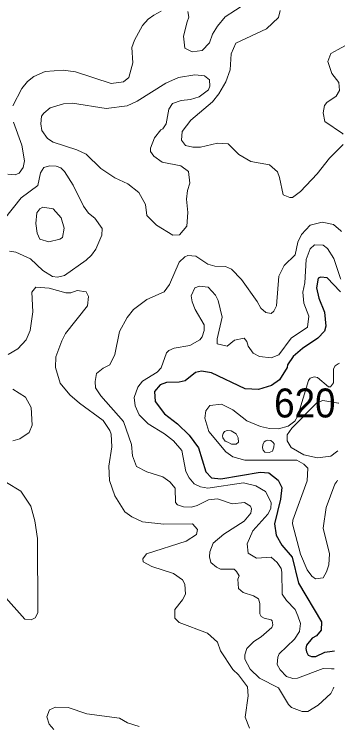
# Model space of a CAD drawing. Extents: x 763.2 to 816.8, y 7896.5 to 7952.7.
# Drawn here: x 814.613 to 816.439, y 7926.593 to 7930.525 of the extents above; entities that cross this region are included whole.
import ezdxf

# ---------------------------------------------------------------- set-up
doc = ezdxf.new("R2010")
doc.units = 0
doc.header["$LTSCALE"] = 0.064
doc.layers.add('1', color=7, linetype='Continuous', lineweight=25)
doc.layers.add('2', color=7, linetype='Continuous', lineweight=13)
doc.layers.add('21', color=7, linetype='Continuous')

msp = doc.modelspace()

# ---------------------------------------------------------------- linework, layer by layer
at = {"layer": '1'}
msp.add_lwpolyline([(816.416, 7928.9902), (816.4139, 7928.9924), (816.3417, 7929.0676), (816.3065, 7929.0726), (816.2912, 7929.0659), (816.283, 7929.0131), (816.2948, 7928.9561), (816.3272, 7928.8783), (816.3351, 7928.8009), (816.3265, 7928.7733), (816.2905, 7928.7356), (816.206, 7928.6786), (816.1534, 7928.6345), (816.1222, 7928.5885), (816.1208, 7928.5737), (816.078, 7928.5039), (816.0336, 7928.4735), (815.9622, 7928.452), (815.8883, 7928.4551), (815.7035, 7928.5438), (815.6473, 7928.5535), (815.6139, 7928.5451), (815.5572, 7928.4992), (815.525, 7928.491), (815.4537, 7928.4891), (815.4199, 7928.4768), (815.3887, 7928.4399), (815.3918, 7928.3841), (815.4429, 7928.317), (815.5141, 7928.2621), (815.5796, 7928.1983), (815.6316, 7928.1294), (815.6712, 7927.9955), (815.7029, 7927.964), (815.7539, 7927.9584), (815.9712, 7927.9947), (816.0197, 7927.9912), (816.0705, 7927.9503), (816.0919, 7927.9096), (816.0842, 7927.8452), (816.0513, 7927.7086), (816.0594, 7927.6464), (816.0921, 7927.5906), (816.1481, 7927.524), (816.1832, 7927.3819), (816.3103, 7927.167), (816.3086, 7927.1208), (816.2836, 7927.0903), (816.2586, 7927.078), (816.2269, 7927.0381), (816.2231, 7927.0204), (816.2267, 7927.0011), (816.2373, 7926.9832), (816.2555, 7926.9764), (816.2787, 7926.976), (816.3281, 7927), (816.3698, 7927.0055), (816.3827, 7927.0072)], dxfattribs=at)
at = {"layer": '2'}
for points in [[(815.572, 7930.5391), (815.578, 7930.5093), (815.5686, 7930.4822), (815.5482, 7930.4042), (815.5561, 7930.3367), (815.5951, 7930.3173), (815.651, 7930.3237), (815.6916, 7930.3676), (815.7076, 7930.4139), (815.7351, 7930.4593), (815.7783, 7930.5104), (815.8933, 7930.5847)], [(814.6052, 7930.0189), (814.6545, 7930.1154), (814.6858, 7930.153), (814.7209, 7930.1817), (814.7833, 7930.2083), (814.8831, 7930.2166), (814.9507, 7930.2068), (815.1481, 7930.143), (815.2164, 7930.1505), (815.2462, 7930.1761), (815.2685, 7930.2568), (815.2636, 7930.3403), (815.2775, 7930.3824), (815.3217, 7930.4632), (815.353, 7930.4982), (815.3839, 7930.5205), (815.4256, 7930.5424)], [(816.0821, 7930.5461), (816.0723, 7930.5067), (816.0066, 7930.4435), (815.838, 7930.3647), (815.8113, 7930.3061), (815.806, 7930.2176), (815.7817, 7930.1519), (815.7432, 7930.0847)], [(816.4389, 7930.3503), (816.4029, 7930.3306), (816.3615, 7930.308), (816.3453, 7930.2635), (816.3682, 7930.197), (816.4054, 7930.1483), (816.4105, 7930.1029), (816.3913, 7930.0727), (816.3397, 7930.0367), (816.3263, 7930.0207), (816.3189, 7929.9793), (816.3286, 7929.9315), (816.4257, 7929.8651), (816.4307, 7929.8617)], [(815.7432, 7930.0847), (815.7079, 7930.0414), (815.5892, 7929.9389), (815.54, 7929.8778), (815.537, 7929.8291), (815.5589, 7929.8002)], [(814.5781, 7929.641), (814.6191, 7929.6366), (814.6406, 7929.6469), (814.6632, 7929.6779), (814.6704, 7929.7142), (814.6549, 7929.8015), (814.61, 7929.9278)], [(815.5589, 7929.8002), (815.5993, 7929.7902), (815.6419, 7929.7904), (815.7362, 7929.8126), (815.7955, 7929.8092), (815.8533, 7929.7505), (815.9203, 7929.7108), (816.023, 7929.6923), (816.0666, 7929.6541), (816.0789, 7929.6236), (816.0993, 7929.5278), (816.1354, 7929.5117), (816.1498, 7929.5121), (816.195, 7929.5456), (816.2858, 7929.6432), (816.355, 7929.7302), (816.4158, 7929.7911), (816.4297, 7929.8051)], [(814.5866, 7929.2157), (814.6222, 7929.211), (814.7029, 7929.1739), (814.7719, 7929.1096), (814.8245, 7929.0759), (814.8527, 7929.0712), (814.8903, 7929.0803), (815.0101, 7929.1661), (815.0393, 7929.1934), (815.0636, 7929.2276), (815.0972, 7929.3049), (815.0994, 7929.3415), (815.0587, 7929.3976), (815.0236, 7929.4252), (814.9955, 7929.4646), (814.9395, 7929.5796), (814.8906, 7929.6561), (814.8698, 7929.6755), (814.8444, 7929.6856), (814.8084, 7929.6874), (814.7773, 7929.6775), (814.7584, 7929.6494), (814.7436, 7929.5788), (814.6514, 7929.5106), (814.5587, 7929.395)], [(816.4217, 7929.3245), (816.4177, 7929.328), (816.3774, 7929.3636), (816.3143, 7929.3768), (816.2485, 7929.3587), (816.1998, 7929.3073), (816.1791, 7929.2662), (816.1648, 7929.1955), (816.1045, 7929.1357), (816.0753, 7929.0782), (816.0626, 7928.913), (816.0468, 7928.8836), (816.0317, 7928.8708), (816.0035, 7928.8771), (815.9759, 7928.8998), (815.9556, 7928.938), (815.8689, 7929.0591), (815.8137, 7929.1157), (815.78, 7929.1317), (815.7213, 7929.1337), (815.6826, 7929.1447), (815.6156, 7929.1879), (815.5725, 7929.1912), (815.5555, 7929.1848), (815.5246, 7929.154), (815.4715, 7929.0315), (815.442, 7928.9902), (815.3463, 7928.9492), (815.272, 7928.8935), (815.2363, 7928.8499), (815.1949, 7928.7714), (815.1681, 7928.6449), (815.1406, 7928.5871), (815.1037, 7928.5685), (815.0676, 7928.5397), (815.0599, 7928.496), (815.062, 7928.4611), (815.0906, 7928.4154), (815.2162, 7928.2751), (815.2601, 7928.1466), (815.2659, 7928.0845), (815.2886, 7928.0249), (815.3455, 7927.9961), (815.4332, 7927.969), (815.4724, 7927.9405), (815.5017, 7927.9059), (815.5039, 7927.8273), (815.5147, 7927.8146), (815.5489, 7927.8021), (815.5924, 7927.8009), (815.623, 7927.8095), (815.6863, 7927.8414), (815.7353, 7927.8469), (815.8166, 7927.819), (815.8854, 7927.8269), (815.9174, 7927.8072), (815.9242, 7927.7914), (815.9193, 7927.7681), (815.8826, 7927.7235), (815.7711, 7927.6513), (815.7115, 7927.6024), (815.6944, 7927.5543), (815.6926, 7927.5258), (815.6993, 7927.4954), (815.7306, 7927.4687), (815.7527, 7927.4588), (815.8273, 7927.4576), (815.8416, 7927.4464), (815.8553, 7927.4219), (815.8489, 7927.4031), (815.8525, 7927.3524), (815.877, 7927.3295), (815.9341, 7927.3109), (815.9632, 7927.2947), (815.9695, 7927.2682), (815.9704, 7927.2116), (815.9771, 7927.1969), (815.9942, 7927.1869), (816.0315, 7927.1793), (816.0378, 7927.1721), (816.0408, 7927.1502), (816.0356, 7927.1367), (815.977, 7927.0843), (815.9364, 7927.0586), (815.8981, 7927.021), (815.8868, 7926.9857), (815.8873, 7926.9614), (815.9168, 7926.9051), (815.9686, 7926.8566), (816.0731, 7926.8024), (816.1278, 7926.7104), (816.1453, 7926.6942), (816.2032, 7926.672), (816.2343, 7926.6722), (816.2919, 7926.7064)], [(816.381, 7926.9069), (816.3649, 7926.9078), (816.3201, 7926.9103), (816.1779, 7926.8555), (816.152, 7926.8543), (816.1163, 7926.8663), (816.0827, 7926.903), (816.0662, 7926.9322), (816.0692, 7926.9725), (816.077, 7926.9914), (816.1619, 7927.0708), (816.1888, 7927.114), (816.1938, 7927.1584), (816.1801, 7927.2008), (816.1641, 7927.2365), (816.1177, 7927.2848), (816.094, 7927.3207), (816.0918, 7927.4424), (816.0867, 7927.4626), (816.0661, 7927.4945), (816.0321, 7927.5247), (815.9508, 7927.5184), (815.9059, 7927.5468), (815.8995, 7927.5978), (815.9304, 7927.6705), (816.0136, 7927.7617), (816.0306, 7927.7935), (816.0326, 7927.8265), (816.0005, 7927.8876), (815.9474, 7927.9191), (815.8791, 7927.9355), (815.6819, 7927.9061), (815.6417, 7927.9126), (815.6068, 7927.9299), (815.5796, 7927.963), (815.5615, 7927.9974), (815.5394, 7928.1145), (815.4927, 7928.1682), (815.4439, 7928.2071), (815.3526, 7928.2611), (815.3032, 7928.3104), (815.2808, 7928.3607), (815.2752, 7928.4078), (815.296, 7928.4636), (815.322, 7928.4965), (815.4029, 7928.5479), (815.4248, 7928.5717), (815.4538, 7928.6541), (815.4664, 7928.6675), (815.496, 7928.6805), (815.5836, 7928.6937), (815.6378, 7928.7259), (815.6506, 7928.7422), (815.663, 7928.7766), (815.6615, 7928.8085), (815.6119, 7928.8927), (815.5957, 7928.9355), (815.591, 7928.9692), (815.6111, 7929.0122), (815.6365, 7929.0219), (815.6849, 7929.0165), (815.7254, 7928.9725), (815.7401, 7928.9423), (815.7616, 7928.8512), (815.7339, 7928.731), (815.7347, 7928.7043), (815.7895, 7928.6902), (815.8298, 7928.7243), (815.8826, 7928.7341), (815.8988, 7928.7173), (815.905, 7928.6902), (815.9323, 7928.6528), (815.9682, 7928.6332), (816.0315, 7928.6259), (816.0748, 7928.6432), (816.1435, 7928.7348), (816.2331, 7928.7954), (816.2399, 7928.8564), (816.2121, 7928.9283), (816.2071, 7928.9889), (816.2185, 7929.0407), (816.2254, 7929.1693), (816.2487, 7929.2278), (816.272, 7929.2502), (816.3187, 7929.2487), (816.3428, 7929.2311), (816.3777, 7929.1753), (816.4158, 7929.0647), (816.4172, 7929.0606)], [(815.9123, 7926.5805), (815.8883, 7926.6412), (815.9046, 7926.7582), (815.9013, 7926.8091), (815.8517, 7926.8744), (815.82, 7926.9048), (815.7529, 7927.0067), (815.7367, 7927.0549), (815.6813, 7927.1041), (815.5249, 7927.1644), (815.5005, 7927.1872), (815.5008, 7927.2353), (815.5434, 7927.2887), (815.5592, 7927.3203), (815.5546, 7927.3761), (815.5431, 7927.3996), (815.4932, 7927.4346), (815.3733, 7927.473), (815.3262, 7927.4992), (815.3233, 7927.5165), (815.3444, 7927.5426), (815.5622, 7927.6132), (815.6201, 7927.6499), (815.6255, 7927.678), (815.5975, 7927.7089), (815.4398, 7927.7072), (815.3223, 7927.7206), (815.2631, 7927.747), (815.2244, 7927.7762), (815.1685, 7927.8634), (815.1389, 7927.9488), (815.1356, 7928.0276), (815.152, 7928.1353), (815.1487, 7928.2044), (815.1417, 7928.2254), (815.104, 7928.2809), (814.9732, 7928.3759), (814.9207, 7928.4216), (814.8665, 7928.4859), (814.8417, 7928.5726), (814.8432, 7928.6318), (814.8759, 7928.7211), (814.8969, 7928.76), (815.0181, 7928.9139), (815.0237, 7928.9644), (815.0106, 7928.9918), (814.9608, 7928.9988), (814.9266, 7928.9861), (814.8987, 7928.9846), (814.8069, 7929.0104), (814.7332, 7929.0159), (814.7101, 7928.99), (814.7165, 7928.8796), (814.7015, 7928.7771), (814.6788, 7928.7258), (814.6326, 7928.6752), (814.5802, 7928.6438)], [(816.4094, 7928.5971), (816.4024, 7928.5925), (816.3867, 7928.5822), (816.377, 7928.5652), (816.3764, 7928.488), (816.3609, 7928.466), (816.3484, 7928.4661), (816.289, 7928.5168), (816.2692, 7928.5208), (816.2482, 7928.5132), (816.2394, 7928.5004), (816.1795, 7928.3061), (816.1633, 7928.2765), (816.1271, 7928.2481), (816.0737, 7928.2332), (816.0224, 7928.2349), (815.9731, 7928.2465), (815.8983, 7928.2778), (815.8213, 7928.339), (815.7586, 7928.3695), (815.6932, 7928.3629), (815.6715, 7928.3334), (815.6666, 7928.2932), (815.6879, 7928.2184), (815.7819, 7928.1061), (815.8204, 7928.0788), (815.8876, 7928.0606), (816.1735, 7928.0606), (816.213, 7928.0395), (816.2358, 7928.0169), (816.2311, 7927.9466), (816.1517, 7927.7299), (816.1497, 7927.7082), (816.194, 7927.5414), (816.2321, 7927.4552), (816.2576, 7927.4202), (816.278, 7927.405), (816.3191, 7927.4105), (816.3387, 7927.4432), (816.3516, 7927.4821), (816.3549, 7927.5432), (816.3191, 7927.6857), (816.3356, 7927.7989), (816.3838, 7927.9284), (816.3945, 7927.9438), (816.3986, 7927.9496)], [(814.6058, 7928.4534), (814.6759, 7928.408), (814.7067, 7928.3524), (814.713, 7928.2545), (814.6957, 7928.2139), (814.6445, 7928.1784), (814.6057, 7928.1674)], [(816.4013, 7928.1132), (816.3925, 7928.1065), (816.3624, 7928.0836), (816.2892, 7928.0738), (816.2137, 7928.0906), (816.1432, 7928.13), (816.1203, 7928.1668), (816.12, 7928.201), (816.1458, 7928.2375), (816.284, 7928.3775), (816.3177, 7928.3914), (816.4052, 7928.3758), (816.4057, 7928.3757)], [(814.5696, 7927.9374), (814.6491, 7927.8895), (814.7048, 7927.8074), (814.7277, 7927.7259), (814.741, 7927.628), (814.7444, 7927.2167), (814.7282, 7927.1904), (814.7059, 7927.1794)], [(814.7059, 7927.1794), (814.6724, 7927.1815), (814.5525, 7927.3171), (814.4354, 7927.4237), (814.3492, 7927.4602), (814.2542, 7927.6155)], [(816.2919, 7926.7064), (816.3627, 7926.7717), (816.3748, 7926.7967), (816.3793, 7926.806)], [(815.3037, 7926.5896), (815.2389, 7926.6088), (815.1939, 7926.6356), (815.0139, 7926.6587), (814.9113, 7926.6949), (814.8413, 7926.6965), (814.8084, 7926.6819), (814.7941, 7926.6421), (814.807, 7926.6012), (814.8324, 7926.5731)]]:
    msp.add_lwpolyline(points, dxfattribs=at)
for points in [[(815.3457, 7929.4129), (815.3376, 7929.4738), (815.3012, 7929.5399), (815.2406, 7929.5872), (815.1687, 7929.6213), (815.0916, 7929.6719), (815.01, 7929.7515), (814.9587, 7929.7759), (814.8274, 7929.8188), (814.7964, 7929.838), (814.7659, 7929.8822), (814.761, 7929.9202), (814.7645, 7929.9608), (814.7759, 7929.9782), (814.811, 7930.0081), (814.8851, 7930.0297), (814.9343, 7930.0326), (815.1217, 7930.0047), (815.2361, 7930.0193), (815.293, 7930.045), (815.4511, 7930.1443), (815.5202, 7930.1755), (815.6115, 7930.1902), (815.6646, 7930.1837), (815.6909, 7930.1616), (815.6943, 7930.1275), (815.687, 7930.108), (815.6353, 7930.0683), (815.5873, 7930.0543), (815.5359, 7930.0481), (815.488, 7930.0316), (815.4678, 7929.9997), (815.4518, 7929.919), (815.4338, 7929.8908), (815.4228, 7929.8856), (815.3872, 7929.842), (815.3657, 7929.7854), (815.3659, 7929.7656), (815.3851, 7929.7405), (815.4304, 7929.708), (815.5338, 7929.6873), (815.5758, 7929.656), (815.5825, 7929.5916), (815.5697, 7929.5501), (815.5646, 7929.5034), (815.5728, 7929.4289), (815.5665, 7929.3534), (815.5263, 7929.3064), (815.4894, 7929.3033), (815.3998, 7929.3595)], [(814.889, 7929.343), (814.8731, 7929.4003), (814.8277, 7929.4492), (814.771, 7929.4588), (814.7553, 7929.4499), (814.7382, 7929.4275), (814.7329, 7929.3677), (814.7397, 7929.3155), (814.7539, 7929.2827), (814.8049, 7929.2669), (814.8651, 7929.2814), (814.8795, 7929.2913)], [(815.8385, 7928.2064), (815.8121, 7928.2228), (815.7898, 7928.2246), (815.7747, 7928.22), (815.7679, 7928.2084), (815.7643, 7928.1954), (815.7661, 7928.184), (815.7788, 7928.1666), (815.793, 7928.1595), (815.8125, 7928.15), (815.8398, 7928.1495), (815.8519, 7928.1599), (815.8502, 7928.1837)], [(815.9933, 7928.1625), (816.0033, 7928.167), (816.0145, 7928.1705), (816.0309, 7928.1691), (816.0441, 7928.1591), (816.049, 7928.1511), (816.0479, 7928.1322), (816.0391, 7928.1103), (816.0218, 7928.1027), (815.9974, 7928.1058), (815.9887, 7928.1156), (815.984, 7928.1296), (815.9859, 7928.1456)]]:
    msp.add_lwpolyline(points, close=True, dxfattribs=at)

# ---------------------------------------------------------------- texts
at = {"layer": '21', "width": 0.95}
msp.add_text('620', height=0.16, dxfattribs=at).set_placement((816.0487, 7928.2968))

doc.saveas('drawing.dxf')
